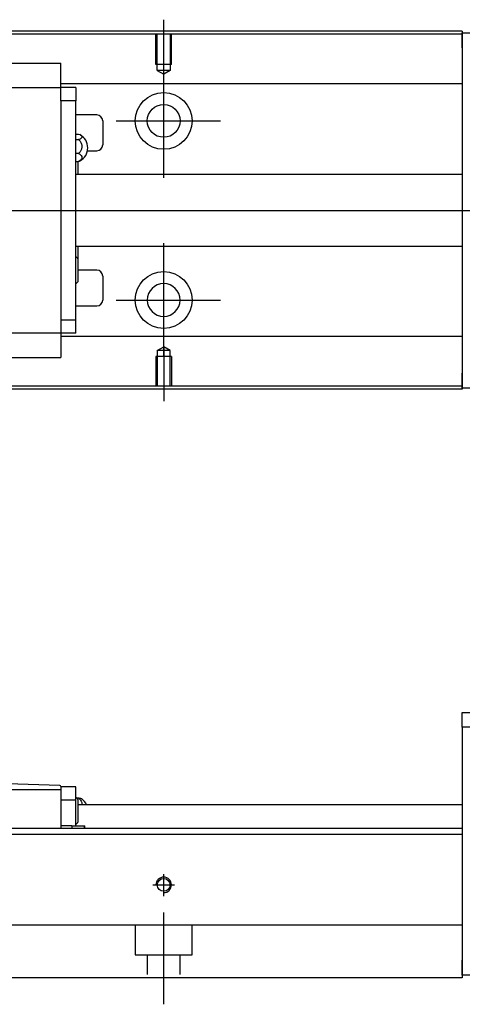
# Model space of a CAD drawing. Header units: millimetres. Extents: x -212 to 3135, y -1694 to 860.
# Tile 513 of 565: x 1130 to 1204, y -667 to -502. Entities that reach past the tile are written whole.
import ezdxf
from ezdxf.lldxf.tags import DXFTag

# ---------------------------------------------------------------- set-up
doc = ezdxf.new("R2010")
doc.units = ezdxf.units.MM
doc.layers.get('0').update_dxf_attribs({"linetype": 'CONTINUOUS'})
doc.layers.add('2', color=7, linetype='CONTINUOUS', true_color=0xffffff)
tags = doc.linetypes.add('DASHED', pattern=[25.72, 12.86, -12.86]).pattern_tags.tags
tags[6:7] = [DXFTag(74, 4), DXFTag(75, 0), DXFTag(340, '0'), DXFTag(46, 0.0), DXFTag(50, 0.0), DXFTag(44, 0.0), DXFTag(45, 0.0)]
tags[4:5] = [DXFTag(74, 4), DXFTag(75, 0), DXFTag(340, '0'), DXFTag(46, 0.0), DXFTag(50, 0.0), DXFTag(44, 0.0), DXFTag(45, 0.0)]

msp = doc.modelspace()

# ---------------------------------------------------------------- linework, layer by layer
for p, q in [((1154.43, -511.01), (1154.43, -501.89)), ((1154.43, -528.36), (1154.43, -509.31)), ((1146.48, -518.84), (1163.95, -518.84)), ((1078.86, -533.84), (1220.43, -533.84)), ((1154.43, -558.36), (1154.43, -539.31)), ((1146.48, -548.84), (1163.95, -548.84)), ((1154.43, -556.67), (1154.43, -565.79))]:
    msp.add_line(p, q)
at = {"linetype": 'Continuous'}
for p, q in [((1204.43, -504.29), (1086.43, -504.29)), ((1204.43, -503.79), (1086.56, -503.79)), ((1204.43, -503.79), (1204.43, -504.09)), ((1204.43, -506.59), (1204.43, -504.09)), ((1204.43, -504.09), (1215.43, -504.09)), ((1204.43, -506.59), (1204.43, -561.09)), ((1137.22, -509.23), (1068.22, -509.23)), ((1137.22, -509.23), (1137.22, -509.18)), ((1137.22, -509.36), (1137.22, -509.23)), ((1137.22, -512.94), (1137.22, -509.36)), ((1204.43, -512.62), (1137.22, -512.62)), ((1068.22, -513.27), (1137.22, -513.27)), ((1137.22, -513.27), (1137.22, -512.94)), ((1139.72, -513.27), (1137.22, -513.27)), ((1137.22, -514.27), (1137.22, -513.27)), ((1137.22, -515.47), (1137.22, -514.27)), ((1139.72, -513.27), (1139.72, -515.47)), ((1139.72, -515.47), (1137.22, -515.47)), ((1137.22, -515.47), (1137.22, -515.94)), ((1137.22, -515.51), (1137.22, -515.94)), ((1137.22, -515.94), (1137.22, -551.73)), ((1139.72, -552.21), (1139.72, -515.47)), ((1143.22, -517.84), (1139.72, -517.84)), ((1144.22, -518.84), (1144.22, -522.84)), ((1139.72, -521.04), (1140.18, -521.04)), ((1139.72, -521.98), (1140.18, -521.98)), ((1140.18, -524.28), (1139.72, -524.28)), ((1141.67, -523.84), (1143.22, -523.84)), ((1139.72, -525.64), (1140.18, -525.64)), ((1140.07, -525.64), (1140.07, -527.84)), ((1204.43, -527.84), (1139.72, -527.84)), ((1139.72, -539.84), (1204.43, -539.84)), ((1140.07, -539.84), (1140.07, -541.92)), ((1140.07, -541.92), (1140.07, -545.77)), ((1143.22, -543.84), (1140.07, -543.84)), ((1144.22, -544.84), (1144.22, -548.84)), ((1139.72, -549.84), (1143.22, -549.84)), ((1137.22, -551.73), (1137.22, -552.21)), ((1137.22, -551.73), (1137.22, -552.17)), ((1137.22, -552.21), (1137.22, -553.41)), ((1139.72, -552.21), (1137.22, -552.21)), ((1139.72, -554.41), (1139.72, -552.21)), ((1137.22, -553.41), (1137.22, -554.41)), ((1137.22, -554.41), (1068.22, -554.41)), ((1137.22, -554.41), (1137.22, -554.74)), ((1139.72, -554.41), (1137.22, -554.41)), ((1137.22, -554.74), (1137.22, -558.32)), ((1204.43, -554.96), (1137.22, -554.96)), ((1068.22, -558.45), (1137.22, -558.45)), ((1137.22, -558.32), (1137.22, -558.45)), ((1137.22, -558.45), (1137.22, -558.49)), ((1204.43, -563.59), (1204.43, -561.09)), ((1204.43, -563.79), (1071.18, -563.79)), ((1204.43, -563.29), (1071.31, -563.29)), ((1204.43, -563.59), (1204.43, -563.79)), ((1215.43, -563.59), (1204.43, -563.59))]:
    msp.add_line(p, q, dxfattribs=at)
at = {"linetype": 'DASHED', "ltscale": 0.1}
for p, q in [((1153.13, -509.39), (1153.13, -504.39)), ((1153.35, -510.39), (1153.35, -504.39)), ((1155.5, -504.39), (1155.5, -510.39)), ((1155.73, -509.39), (1155.73, -504.39)), ((1155.73, -509.39), (1153.13, -509.39)), ((1155.5, -510.39), (1153.35, -510.39)), ((1153.35, -510.39), (1154.43, -511.01)), ((1155.5, -510.39), (1154.43, -511.01)), ((1153.35, -557.29), (1154.43, -556.67)), ((1153.35, -557.29), (1153.35, -563.29)), ((1155.5, -557.29), (1153.35, -557.29)), ((1155.5, -557.29), (1154.43, -556.67)), ((1155.5, -563.29), (1155.5, -557.29)), ((1155.73, -558.29), (1153.13, -558.29)), ((1153.13, -558.29), (1153.13, -563.29)), ((1155.73, -558.29), (1155.73, -563.29))]:
    msp.add_line(p, q, dxfattribs=at)
at = {"linetype": 'DASHED'}
for p, q in [((1204.43, -504.09), (1204.43, -504.29)), ((1204.43, -504.29), (1204.43, -505.29)), ((1204.43, -505.29), (1204.43, -511.62)), ((1204.43, -511.62), (1204.43, -512.62)), ((1204.43, -512.62), (1204.43, -514.16)), ((1137.22, -513.37), (1137.22, -513.37)), ((1204.43, -514.16), (1204.43, -517.72)), ((1204.43, -517.72), (1204.43, -519.64)), ((1204.43, -519.64), (1204.43, -523.34)), ((1204.43, -544.34), (1204.43, -547.94)), ((1204.43, -547.94), (1204.43, -549.86)), ((1204.43, -549.86), (1204.43, -553.42)), ((1204.43, -553.42), (1204.43, -554.96)), ((1137.22, -554.31), (1137.22, -554.31)), ((1204.43, -554.96), (1204.43, -555.96)), ((1204.43, -555.96), (1204.43, -562.29)), ((1204.43, -562.29), (1204.43, -563.29)), ((1204.43, -563.29), (1204.43, -563.59))]:
    msp.add_line(p, q, dxfattribs=at)
at = {"linetype": 'Continuous'}
for centre, radius in [((1154.43, -518.84), 4.75), ((1154.43, -518.84), 2.75), ((1154.43, -548.84), 4.75)]:
    msp.add_circle(centre, radius, dxfattribs=at)
at = {"linetype": 'Continuous', "extrusion": (0, 0, -1)}
msp.add_circle((-1154.43, -548.84), 2.75, dxfattribs=at)
at = {"linetype": 'Continuous'}
for centre, radius, start, end in [((1143.22, -518.84), 1, 0, 90), ((1139.22, -523.34), 2.5, 0, 61.7734), ((1139.22, -523.34), 2.5, 298.2701, 0), ((1143.22, -522.84), 1, 270, 0), ((1137.93, -543.8), 2.85, 41.3431, 51.1006), ((1143.22, -544.84), 1, 0, 90), ((1137.93, -543.89), 2.85, 308.8994, 318.6569), ((1143.22, -548.84), 1, 270, 0)]:
    msp.add_arc(centre, radius, start, end, dxfattribs=at)
for points in [[(1140.18, -521.04), (1140.31, -521.08), (1140.42, -521.14), (1140.6, -521.26), (1140.66, -521.32), (1140.73, -521.46), (1140.73, -521.53), (1140.69, -521.66), (1140.64, -521.73), (1140.48, -521.85), (1140.38, -521.91), (1140.23, -521.96), (1140.21, -521.97), (1140.18, -521.98)], [(1140.18, -521.98), (1140.31, -522.09), (1140.42, -522.22), (1140.6, -522.51), (1140.66, -522.67), (1140.73, -522.99), (1140.73, -523.17), (1140.69, -523.5), (1140.64, -523.66), (1140.48, -523.96), (1140.38, -524.1), (1140.23, -524.24), (1140.21, -524.26), (1140.18, -524.28)], [(1140.18, -524.28), (1140.31, -524.34), (1140.42, -524.42), (1140.6, -524.59), (1140.66, -524.68), (1140.73, -524.88), (1140.73, -524.98), (1140.69, -525.17), (1140.64, -525.27), (1140.48, -525.44), (1140.38, -525.53), (1140.23, -525.61), (1140.21, -525.62), (1140.18, -525.64)]]:
    msp.add_open_spline(points, degree=3, knots=[0, 0, 0, 0, 0.192078, 0.192078, 0.384156, 0.384156, 0.576234, 0.576234, 0.768312, 0.768312, 0.960389, 0.960389, 1, 1, 1, 1], dxfattribs=at)
msp.add_open_spline([(1140.18, -525.64), (1140.27, -525.61), (1140.35, -525.57), (1140.42, -525.54)], degree=3, dxfattribs=at)
at = {"layer": '2', "linetype": 'Continuous'}
for p, q in [((1204.43, -617.9), (1215.43, -617.9)), ((1204.43, -620.4), (1204.43, -617.9)), ((1215.43, -620.4), (1204.43, -620.4)), ((1204.43, -620.4), (1204.43, -659.4)), ((1137.03, -630.13), (1128.23, -629.9)), ((1137.23, -630.9), (1068.23, -630.9)), ((1137.23, -630.33), (1137.23, -630.4)), ((1137.23, -630.4), (1137.23, -630.9)), ((1139.73, -630.4), (1137.23, -630.4)), ((1137.23, -630.9), (1137.23, -637.35)), ((1139.73, -632.6), (1139.73, -630.4)), ((1139.73, -632.6), (1137.23, -632.6)), ((1139.73, -635.9), (1139.73, -632.6)), ((1140.18, -632.29), (1139.9, -632.29)), ((1140.08, -632.48), (1140.08, -634.4)), ((1204.43, -633.4), (1140.08, -633.4)), ((1140.08, -634.4), (1140.08, -636.33)), ((1139.73, -636.9), (1139.73, -635.9)), ((1204.43, -637.35), (1103.67, -637.35)), ((1139.07, -636.9), (1137.23, -636.9)), ((1139.07, -636.9), (1141.11, -636.9)), ((1139.07, -636.9), (1139.07, -637.35)), ((1141.11, -636.9), (1141.23, -636.9)), ((1141.11, -636.9), (1141.11, -637.35)), ((1141.23, -637.35), (1141.23, -636.9)), ((1204.43, -638.35), (1004.43, -638.35)), ((1204.43, -638.35), (1204.43, -653.05)), ((1204.43, -653.05), (1204.43, -653.55)), ((1204.43, -653.55), (1099.52, -653.55)), ((1204.43, -653.55), (1204.43, -660.35)), ((1204.43, -661.9), (1204.43, -659.4)), ((1204.43, -660.35), (1204.43, -662.35)), ((1204.43, -662.35), (1097.26, -662.35)), ((1215.43, -661.9), (1204.43, -661.9))]:
    msp.add_line(p, q, dxfattribs=at)
at = {"layer": '2', "linetype": 'DASHED'}
for p, q in [((1137.23, -630.4), (1137.23, -630.4)), ((1137.23, -630.5), (1137.23, -630.5)), ((1139.73, -630.4), (1139.73, -630.4)), ((1204.43, -637.35), (1204.43, -638.35))]:
    msp.add_line(p, q, dxfattribs=at)
at = {"layer": '2', "ltscale": 0.5}
for p, q in [((1154.43, -648.67), (1154.43, -645)), ((1152.63, -646.8), (1156.23, -646.8)), ((1154.43, -666.8), (1154.43, -651.44))]:
    msp.add_line(p, q, dxfattribs=at)
at = {"layer": '2', "linetype": 'DASHED', "ltscale": 0.1}
for p, q in [((1149.68, -653.55), (1149.68, -658.5)), ((1159.18, -658.5), (1159.18, -653.55)), ((1149.68, -658.5), (1159.18, -658.5)), ((1151.68, -658.5), (1151.68, -661.8)), ((1157.18, -661.8), (1157.18, -658.5))]:
    msp.add_line(p, q, dxfattribs=at)
at = {"layer": '2', "linetype": 'Continuous'}
msp.add_circle((1154.43, -646.8), 1.07, dxfattribs=at)
for centre, radius, start, end in [((1137.03, -630.33), 0.2, 0, 88.5), ((1137.94, -634.36), 2.85, 41.3431, 51.1006), ((1139.23, -634.4), 2.5, 23.5613, 53.5675), ((1137.94, -634.44), 2.85, 308.8994, 318.6569)]:
    msp.add_arc(centre, radius, start, end, dxfattribs=at)
at = {"layer": '2'}
msp.add_arc((1154.43, -646.8), 1.3, 270, 180, dxfattribs=at)
at = {"layer": '2', "linetype": 'Continuous'}
for points, knots in [([(1140.71, -632.39), (1140.69, -632.37), (1140.64, -632.36), (1140.49, -632.33), (1140.38, -632.31), (1140.24, -632.3), (1140.21, -632.29), (1140.18, -632.29)], [0, 0, 0, 0, 0.448024, 0.448024, 0.905631, 0.905631, 1, 1, 1, 1]), ([(1140.18, -632.29), (1140.31, -632.38), (1140.43, -632.49), (1140.6, -632.72), (1140.66, -632.85), (1140.73, -633.11), (1140.74, -633.25), (1140.71, -633.39), (1140.71, -633.4), (1140.71, -633.4)], [0, 0, 0, 0, 0.33014, 0.33014, 0.660281, 0.660281, 0.990421, 0.990421, 1, 1, 1, 1])]:
    msp.add_open_spline(points, degree=3, knots=knots, dxfattribs=at)

doc.saveas('drawing.dxf')
